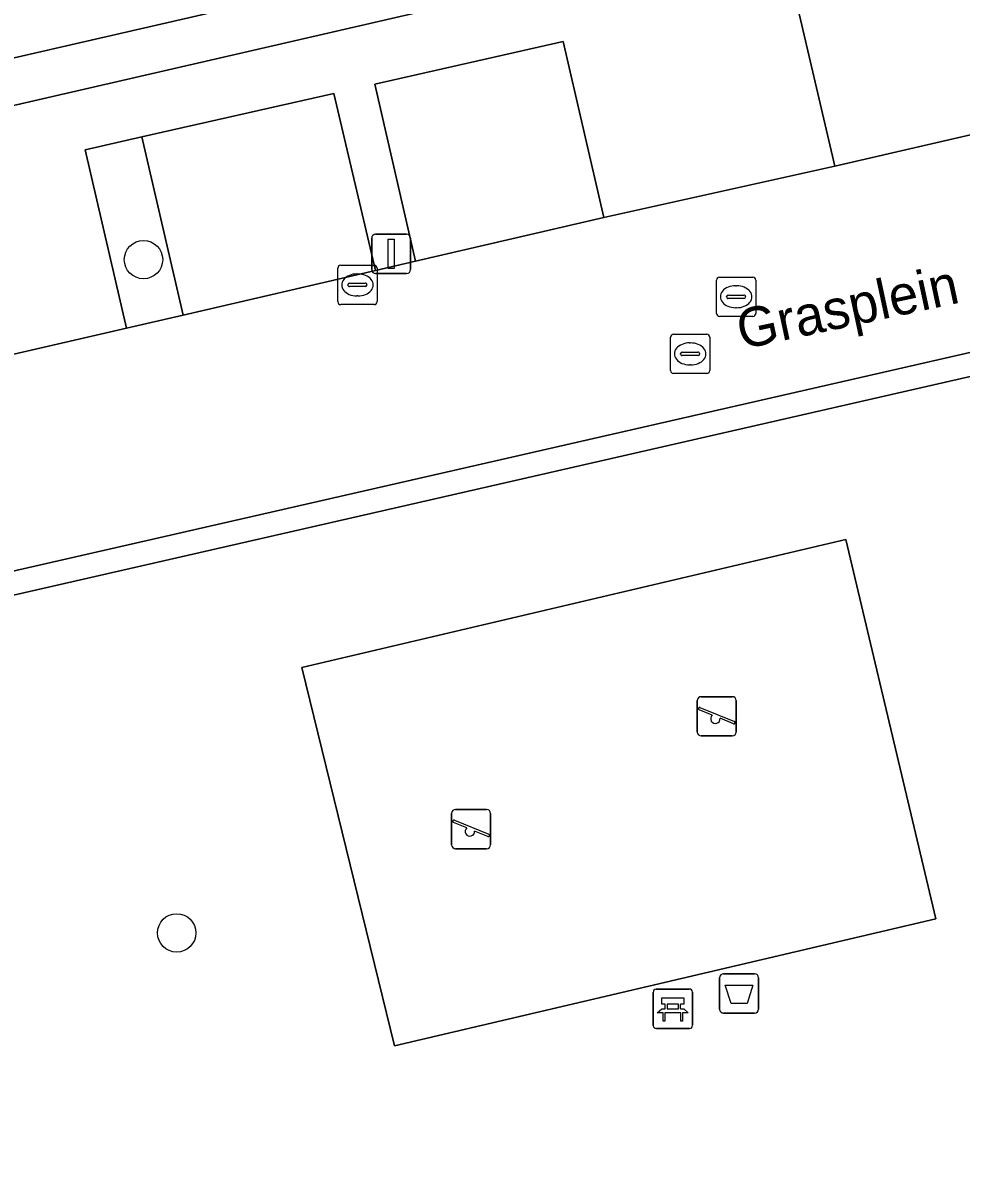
# Model space of a CAD drawing. Extents: x 156412 to 157779, y 382335 to 383768.
# Drawn here: x 156831.19 to 156855.08, y 383377.18 to 383406.35 of the extents above; entities that cross this region are included whole.
import ezdxf

# ---------------------------------------------------------------- set-up
doc = ezdxf.new("R2010")
doc.units = 0
for name, color, linetype in [('IMGEO_Afvalbak', 7, 'Continuous'), ('IMGEO_Bank', 7, 'Continuous'), ('IMGEO_Boom', 7, 'Continuous'), ('IMGEO_Erf', 7, 'Continuous'), ('IMGEO_Groenvoorziening', 7, 'Continuous'), ('IMGEO_Haag', 7, 'Continuous'), ('IMGEO_Kolk', 7, 'Continuous'), ('IMGEO_Lichtmast', 7, 'Continuous'), ('IMGEO_Openbare_ruimte_label', 7, 'Continuous'), ('IMGEO_Pand', 7, 'Continuous'), ('IMGEO_Parkeervlak_open', 7, 'Continuous'), ('IMGEO_Rijbaan_lokaal_gesloten', 7, 'Continuous'), ('IMGEO_Rioolput', 7, 'Continuous'), ('IMGEO_Speelvoorziening', 7, 'Continuous'), ('IMGEO_Terreindeel_zand', 7, 'Continuous'), ('IMGEO_Voetpad_open', 7, 'Continuous')]:
    doc.layers.add(name, color=color, linetype=linetype)

msp = doc.modelspace()

# ---------------------------------------------------------------- linework, layer by layer
at = {"layer": 'IMGEO_Afvalbak'}
for p, q in [((156848.934, 383381.231), (156848.934, 383382.031)), ((156848.934, 383382.031), (156848.934, 383381.231)), ((156849.034, 383382.131), (156849.824, 383382.131)), ((156849.824, 383382.131), (156849.034, 383382.131)), ((156849.924, 383382.031), (156849.924, 383381.231)), ((156849.924, 383381.231), (156849.924, 383382.031)), ((156849.824, 383381.131), (156849.034, 383381.131)), ((156849.034, 383381.131), (156849.824, 383381.131))]:
    msp.add_line(p, q, dxfattribs=at)
msp.add_lwpolyline([(156849.077, 383381.845), (156849.781, 383381.845), (156849.632, 383381.375), (156849.226, 383381.375), (156849.077, 383381.845)], dxfattribs=at)
for centre, start, end in [((156849.034, 383382.031), 90, 180), ((156849.034, 383382.031), 90, 180), ((156849.824, 383382.031), 0, 90), ((156849.824, 383382.031), 360, 90), ((156849.034, 383381.231), 180, 270), ((156849.034, 383381.231), 180, 270), ((156849.824, 383381.231), 270, 0), ((156849.824, 383381.231), 270, 0)]:
    msp.add_arc(centre, 0.1, start, end, dxfattribs=at)
at = {"layer": 'IMGEO_Bank'}
for p, q in [((156847.242, 383380.815), (156847.242, 383381.656)), ((156847.242, 383381.656), (156847.242, 383380.815)), ((156847.317, 383381.74), (156848.158, 383381.74)), ((156848.158, 383381.74), (156847.317, 383381.74)), ((156848.242, 383381.665), (156848.242, 383380.824)), ((156848.242, 383380.824), (156848.242, 383381.665)), ((156847.551, 383381.246), (156847.551, 383381.352)), ((156847.595, 383381.352), (156847.595, 383381.246)), ((156847.883, 383381.358), (156847.601, 383381.358)), ((156847.889, 383381.246), (156847.889, 383381.352)), ((156847.933, 383381.352), (156847.933, 383381.246)), ((156847.939, 383381.138), (156847.546, 383381.138)), ((156847.601, 383381.24), (156847.883, 383381.24)), ((156848.167, 383380.74), (156847.326, 383380.74)), ((156847.326, 383380.74), (156848.167, 383380.74))]:
    msp.add_line(p, q, dxfattribs=at)
for points in [[(156847.545, 383381.358), (156847.459, 383381.358), (156847.459, 383381.519), (156848.022, 383381.519), (156848.022, 383381.358), (156847.939, 383381.358)], [(156847.489, 383381.138), (156847.347, 383381.138), (156847.459, 383381.24), (156847.545, 383381.24)], [(156847.539, 383381.131), (156847.539, 383380.924), (156847.496, 383380.924), (156847.496, 383381.131)], [(156847.939, 383381.24), (156848.022, 383381.24), (156848.134, 383381.138), (156847.995, 383381.138)], [(156847.989, 383381.131), (156847.989, 383380.924), (156847.945, 383380.924), (156847.945, 383381.131)]]:
    msp.add_lwpolyline(points, dxfattribs=at)
for centre, radius, start, end in [((156847.32, 383381.662), 0.0779, 92.4484, 184.2845), ((156847.32, 383381.662), 0.0779, 92.4484, 184.2845), ((156848.164, 383381.662), 0.0779, 2.4484, 94.2845), ((156848.164, 383381.662), 0.0779, 2.4484, 94.2845), ((156847.544, 383381.351), 0.00671, 2.8957, 87.1043), ((156847.601, 383381.351), 0.00671, 92.8957, 177.1043), ((156847.883, 383381.351), 0.00671, 2.8957, 87.1043), ((156847.94, 383381.351), 0.00671, 92.8957, 177.1043), ((156847.489, 383381.131), 0.00671, 2.8957, 87.1043), ((156847.546, 383381.131), 0.00671, 92.8957, 177.1043), ((156847.544, 383381.247), 0.00671, 272.8957, 357.1043), ((156847.601, 383381.247), 0.00671, 182.8957, 267.1043), ((156847.883, 383381.247), 0.00671, 272.8957, 357.1043), ((156847.94, 383381.247), 0.00671, 182.8957, 267.1043), ((156847.938, 383381.131), 0.00671, 2.8957, 87.1043), ((156847.995, 383381.131), 0.00671, 92.8957, 177.1043), ((156847.32, 383380.818), 0.0779, 182.4484, 274.2845), ((156847.32, 383380.818), 0.0779, 182.4484, 274.2845), ((156848.164, 383380.818), 0.0779, 272.4484, 4.2845), ((156848.164, 383380.818), 0.0779, 272.4484, 4.2845)]:
    msp.add_arc(centre, radius, start, end, dxfattribs=at)
at = {"layer": 'IMGEO_Boom'}
for centre in [(156834.26, 383400.32), (156835.106, 383383.173)]:
    msp.add_circle(centre, 0.489, dxfattribs=at)
at = {"layer": 'IMGEO_Erf'}
for points in [[(156797.089, 383494.703), (156818.618, 383401.407), (156844.634, 383407.402)], [(156838.845, 383407.276), (156829.184, 383405.047), (156819.587, 383402.832), (156816.433, 383416.514)]]:
    msp.add_lwpolyline(points, dxfattribs=at)
at = {"layer": 'IMGEO_Groenvoorziening'}
for points in [[(156877.646, 383402.443), (156879.18, 383402.938), (156879.109, 383403.25), (156879.046, 383403.525), (156877.487, 383403.022), (156821.229, 383390.169), (156822.124, 383386.282), (156822.709, 383386.418), (156821.949, 383389.717)], [(156840.65, 383380.298), (156838.292, 383389.931), (156852.151, 383393.196), (156854.442, 383383.532)]]:
    msp.add_lwpolyline(points, close=True, dxfattribs=at)
msp.add_lwpolyline([(156874.705, 383396.589), (156880.324, 383397.906), (156879.18, 383402.938), (156877.646, 383402.443), (156821.949, 383389.717), (156822.709, 383386.418), (156822.124, 383386.282), (156822.592, 383384.25), (156823.178, 383384.383), (156831.181, 383349.639), (156830.588, 383349.537), (156831.366, 383346.16), (156831.951, 383346.294), (156833.412, 383346.628)], dxfattribs=at)
at = {"layer": 'IMGEO_Haag'}
msp.add_lwpolyline([(156877.646, 383402.443), (156879.18, 383402.938), (156879.109, 383403.25), (156879.046, 383403.525), (156877.487, 383403.022), (156821.229, 383390.169), (156822.124, 383386.282), (156822.709, 383386.418), (156821.949, 383389.717)], close=True, dxfattribs=at)
at = {"layer": 'IMGEO_Kolk'}
for p, q in [((156839.208, 383399.249), (156839.208, 383400.101)), ((156839.283, 383400.175), (156840.135, 383400.175)), ((156839.696, 383399.955), (156839.721, 383399.955)), ((156840.209, 383400.101), (156840.209, 383399.249)), ((156839.467, 383399.669), (156839.467, 383399.681)), ((156839.51, 383399.718), (156839.908, 383399.718)), ((156839.951, 383399.681), (156839.951, 383399.669)), ((156839.905, 383399.632), (156839.507, 383399.632)), ((156839.719, 383399.395), (156839.694, 383399.395)), ((156840.135, 383399.175), (156839.283, 383399.175))]:
    msp.add_line(p, q, dxfattribs=at)
for points in [[(156839.208, 383399.249), (156839.208, 383400.101)], [(156839.283, 383400.175), (156840.135, 383400.175)], [(156840.209, 383400.101), (156840.209, 383399.249)], [(156840.135, 383399.175), (156839.283, 383399.175)]]:
    msp.add_lwpolyline(points, dxfattribs=at)
for centre, radius, start, end in [((156839.285, 383400.099), 0.0765, 91.552, 178.448), ((156839.285, 383400.099), 0.0765, 91.552, 178.448), ((156840.133, 383400.099), 0.0765, 1.552, 88.448), ((156840.133, 383400.099), 0.0765, 1.552, 88.448), ((156839.507, 383399.678), 0.0403, 85.8775, 175.7526), ((156839.504, 383399.668), 0.0366, 178.938, 274.7102), ((156839.908, 383399.675), 0.043, 264.8664, 352.4533), ((156839.912, 383399.68), 0.0386, 1.7309, 96.639), ((156839.285, 383399.251), 0.0765, 181.552, 268.448), ((156839.285, 383399.251), 0.0765, 181.552, 268.448), ((156840.133, 383399.251), 0.0765, 271.552, 358.448), ((156840.133, 383399.251), 0.0765, 271.552, 358.448)]:
    msp.add_arc(centre, radius, start, end, dxfattribs=at)
for centre, major_axis, ratio, start_param, end_param in [((156839.695, 383399.675), (-0.387, 0.002), 0.722429, 4.712389, 7.853982), ((156839.72, 383399.675), (-0.39, 0.002), 0.717154, 1.570796, 4.712389)]:
    msp.add_ellipse(centre, major_axis=major_axis, ratio=ratio, start_param=start_param, end_param=end_param, dxfattribs=at)
at = {"layer": 'IMGEO_Lichtmast'}
for p, q in [((156840.072, 383400.066), (156840.072, 383400.866)), ((156840.072, 383400.866), (156840.072, 383400.066)), ((156840.172, 383400.966), (156840.962, 383400.966)), ((156840.962, 383400.966), (156840.172, 383400.966)), ((156841.062, 383400.866), (156841.062, 383400.066)), ((156841.062, 383400.066), (156841.062, 383400.866)), ((156840.962, 383399.966), (156840.172, 383399.966)), ((156840.172, 383399.966), (156840.962, 383399.966))]:
    msp.add_line(p, q, dxfattribs=at)
msp.add_lwpolyline([(156840.492, 383400.841), (156840.642, 383400.841), (156840.642, 383400.091), (156840.492, 383400.091), (156840.492, 383400.841)], dxfattribs=at)
for centre, start, end in [((156840.172, 383400.866), 90, 180), ((156840.172, 383400.866), 90, 180), ((156840.962, 383400.866), 0, 90), ((156840.962, 383400.866), 360, 90), ((156840.172, 383400.066), 180, 270), ((156840.172, 383400.066), 180, 270), ((156840.962, 383400.066), 270, 0), ((156840.962, 383400.066), 270, 0)]:
    msp.add_arc(centre, 0.1, start, end, dxfattribs=at)
at = {"layer": 'IMGEO_Pand'}
msp.add_lwpolyline([(156838.845, 383407.276), (156836.059, 383419.327), (156835.367, 383422.308), (156833.311, 383421.831), (156833.259, 383422.049), (156830.554, 383421.407), (156832.599, 383412.494), (156827.725, 383411.366), (156829.184, 383405.047)], close=True, dxfattribs=at)
at = {"layer": 'IMGEO_Parkeervlak_open'}
for points in [[(156855.651, 383408.353), (156850.803, 383407.241), (156851.866, 383402.697), (156856.686, 383403.816)], [(156844.945, 383405.878), (156840.151, 383404.791), (156841.186, 383400.278), (156845.985, 383401.39)], [(156839.108, 383404.554), (156834.217, 383403.445), (156835.269, 383398.908), (156840.169, 383400.043)]]:
    msp.add_lwpolyline(points, close=True, dxfattribs=at)
at = {"layer": 'IMGEO_Rijbaan_lokaal_gesloten'}
for points in [[(156869.946, 383406.904), (156864.046, 383405.526), (156861.576, 383404.952), (156860.091, 383404.607), (156857.711, 383404.055), (156856.686, 383403.816), (156851.866, 383402.697), (156845.985, 383401.39), (156841.186, 383400.278), (156840.169, 383400.043), (156835.269, 383398.908), (156833.825, 383398.573), (156827.933, 383397.217), (156825.992, 383396.769), (156823.546, 383396.205), (156822.444, 383395.95), (156820.026, 383395.392), (156820.094, 383395.084), (156818.183, 383394.678), (156819.446, 383389.322)], [(156820.579, 383390.02), (156821.229, 383390.169), (156877.487, 383403.022)]]:
    msp.add_lwpolyline(points, dxfattribs=at)
at = {"layer": 'IMGEO_Rioolput'}
for p, q in [((156848.854, 383398.948), (156848.854, 383399.8)), ((156848.929, 383399.874), (156849.781, 383399.874)), ((156849.342, 383399.654), (156849.367, 383399.654)), ((156849.855, 383399.8), (156849.855, 383398.948)), ((156849.113, 383399.368), (156849.113, 383399.38)), ((156849.156, 383399.417), (156849.554, 383399.417)), ((156849.597, 383399.38), (156849.597, 383399.368)), ((156849.551, 383399.331), (156849.153, 383399.331)), ((156849.365, 383399.094), (156849.34, 383399.094)), ((156849.781, 383398.874), (156848.929, 383398.874)), ((156847.682, 383397.493), (156847.682, 383398.345)), ((156847.757, 383398.419), (156848.609, 383398.419)), ((156848.17, 383398.199), (156848.195, 383398.199)), ((156848.683, 383398.345), (156848.683, 383397.493)), ((156847.941, 383397.913), (156847.941, 383397.925)), ((156847.984, 383397.962), (156848.382, 383397.962)), ((156848.425, 383397.925), (156848.425, 383397.913)), ((156848.379, 383397.876), (156847.981, 383397.876)), ((156848.193, 383397.639), (156848.168, 383397.639)), ((156848.609, 383397.419), (156847.757, 383397.419))]:
    msp.add_line(p, q, dxfattribs=at)
for points in [[(156848.854, 383398.948), (156848.854, 383399.8)], [(156848.929, 383399.874), (156849.781, 383399.874)], [(156849.855, 383399.8), (156849.855, 383398.948)], [(156849.781, 383398.874), (156848.929, 383398.874)], [(156847.682, 383397.493), (156847.682, 383398.345)], [(156847.757, 383398.419), (156848.609, 383398.419)], [(156848.683, 383398.345), (156848.683, 383397.493)], [(156848.609, 383397.419), (156847.757, 383397.419)]]:
    msp.add_lwpolyline(points, dxfattribs=at)
for centre, radius, start, end in [((156848.931, 383399.798), 0.0765, 91.552, 178.448), ((156848.931, 383399.798), 0.0765, 91.552, 178.448), ((156849.779, 383399.798), 0.0765, 1.552, 88.448), ((156849.779, 383399.798), 0.0765, 1.552, 88.448), ((156849.153, 383399.377), 0.0403, 85.8775, 175.7526), ((156849.15, 383399.367), 0.0366, 178.938, 274.7102), ((156849.554, 383399.374), 0.043, 264.8664, 352.4533), ((156849.558, 383399.379), 0.0386, 1.7309, 96.639), ((156848.931, 383398.95), 0.0765, 181.552, 268.448), ((156848.931, 383398.95), 0.0765, 181.552, 268.448), ((156849.779, 383398.95), 0.0765, 271.552, 358.448), ((156849.779, 383398.95), 0.0765, 271.552, 358.448), ((156847.759, 383398.343), 0.0765, 91.552, 178.448), ((156847.759, 383398.343), 0.0765, 91.552, 178.448), ((156848.607, 383398.343), 0.0765, 1.552, 88.448), ((156848.607, 383398.343), 0.0765, 1.552, 88.448), ((156847.981, 383397.922), 0.0403, 85.8775, 175.7526), ((156847.978, 383397.912), 0.0366, 178.938, 274.7102), ((156848.382, 383397.919), 0.043, 264.8664, 352.4533), ((156848.386, 383397.924), 0.0386, 1.7309, 96.639), ((156847.759, 383397.495), 0.0765, 181.552, 268.448), ((156847.759, 383397.495), 0.0765, 181.552, 268.448), ((156848.607, 383397.495), 0.0765, 271.552, 358.448), ((156848.607, 383397.495), 0.0765, 271.552, 358.448)]:
    msp.add_arc(centre, radius, start, end, dxfattribs=at)
for centre, major_axis, ratio, start_param, end_param in [((156849.341, 383399.374), (-0.387, 0.002), 0.722429, 4.712389, 7.853982), ((156849.366, 383399.374), (-0.39, 0.002), 0.717154, 1.570796, 4.712389), ((156848.169, 383397.919), (-0.387, 0.002), 0.722429, 4.712389, 7.853982), ((156848.194, 383397.919), (-0.39, 0.002), 0.717154, 1.570796, 4.712389)]:
    msp.add_ellipse(centre, major_axis=major_axis, ratio=ratio, start_param=start_param, end_param=end_param, dxfattribs=at)
at = {"layer": 'IMGEO_Speelvoorziening'}
for p, q in [((156848.465, 383389.189), (156849.255, 383389.189)), ((156849.255, 383389.189), (156848.465, 383389.189)), ((156848.365, 383388.289), (156848.365, 383389.089)), ((156848.365, 383389.089), (156848.365, 383388.289)), ((156848.748, 383388.717), (156848.409, 383388.854)), ((156848.434, 383388.914), (156849.31, 383388.561)), ((156849.355, 383389.089), (156849.355, 383388.289)), ((156849.355, 383388.289), (156849.355, 383389.089)), ((156849.286, 383388.501), (156848.946, 383388.638)), ((156849.255, 383388.189), (156848.465, 383388.189)), ((156848.465, 383388.189), (156849.255, 383388.189)), ((156842.209, 383386.318), (156842.999, 383386.318)), ((156842.999, 383386.318), (156842.209, 383386.318)), ((156842.109, 383385.418), (156842.109, 383386.218)), ((156842.109, 383386.218), (156842.109, 383385.418)), ((156842.492, 383385.846), (156842.153, 383385.983)), ((156842.178, 383386.043), (156843.054, 383385.69)), ((156843.099, 383386.218), (156843.099, 383385.418)), ((156843.099, 383385.418), (156843.099, 383386.218)), ((156843.03, 383385.63), (156842.69, 383385.767)), ((156842.999, 383385.318), (156842.209, 383385.318)), ((156842.209, 383385.318), (156842.999, 383385.318))]:
    msp.add_line(p, q, dxfattribs=at)
for centre, radius, start, end in [((156848.465, 383389.089), 0.1, 90, 180), ((156848.465, 383389.089), 0.1, 90, 180), ((156849.255, 383389.089), 0.1, 0, 90), ((156849.255, 383389.089), 0.1, 360, 90), ((156848.422, 383388.884), 0.0327, 68.078, 248.078), ((156848.827, 383388.627), 0.12, 130.9928, 5.1632), ((156848.465, 383388.289), 0.1, 180, 270), ((156848.465, 383388.289), 0.1, 180, 270), ((156849.255, 383388.289), 0.1, 270, 0), ((156849.255, 383388.289), 0.1, 270, 0), ((156849.298, 383388.531), 0.0327, 248.078, 68.078), ((156842.209, 383386.218), 0.1, 90, 180), ((156842.209, 383386.218), 0.1, 90, 180), ((156842.999, 383386.218), 0.1, 0, 90), ((156842.999, 383386.218), 0.1, 360, 90), ((156842.166, 383386.013), 0.0327, 68.078, 248.078), ((156842.571, 383385.756), 0.12, 130.9928, 5.1632), ((156843.042, 383385.66), 0.0327, 248.078, 68.078), ((156842.209, 383385.418), 0.1, 180, 270), ((156842.209, 383385.418), 0.1, 180, 270), ((156842.999, 383385.418), 0.1, 270, 0), ((156842.999, 383385.418), 0.1, 270, 0)]:
    msp.add_arc(centre, radius, start, end, dxfattribs=at)
at = {"layer": 'IMGEO_Terreindeel_zand'}
msp.add_lwpolyline([(156840.65, 383380.298), (156854.442, 383383.532), (156852.151, 383393.196), (156838.292, 383389.931)], close=True, dxfattribs=at)
at = {"layer": 'IMGEO_Voetpad_open'}
msp.add_lwpolyline([(156844.634, 383407.402), (156818.618, 383401.407), (156819.033, 383399.942), (156821.414, 383400.486), (156822.444, 383395.95), (156823.546, 383396.205), (156822.539, 383400.742), (156824.944, 383401.291), (156826.901, 383401.738), (156827.933, 383397.217), (156833.825, 383398.573), (156832.772, 383403.117), (156834.217, 383403.445), (156839.108, 383404.554), (156840.169, 383400.043), (156841.186, 383400.278), (156840.151, 383404.791), (156844.945, 383405.878), (156845.985, 383401.39), (156851.866, 383402.697), (156850.803, 383407.241)], dxfattribs=at)
msp.add_lwpolyline([(156834.217, 383403.445), (156832.772, 383403.117), (156833.825, 383398.573), (156835.269, 383398.908)], close=True, dxfattribs=at)

# ---------------------------------------------------------------- texts
at = {"layer": 'IMGEO_Openbare_ruimte_label'}
msp.add_text('Grasplein', height=1, rotation=12.1188, dxfattribs=at).set_placement((156849.493, 383398.028))

doc.saveas('drawing.dxf')
